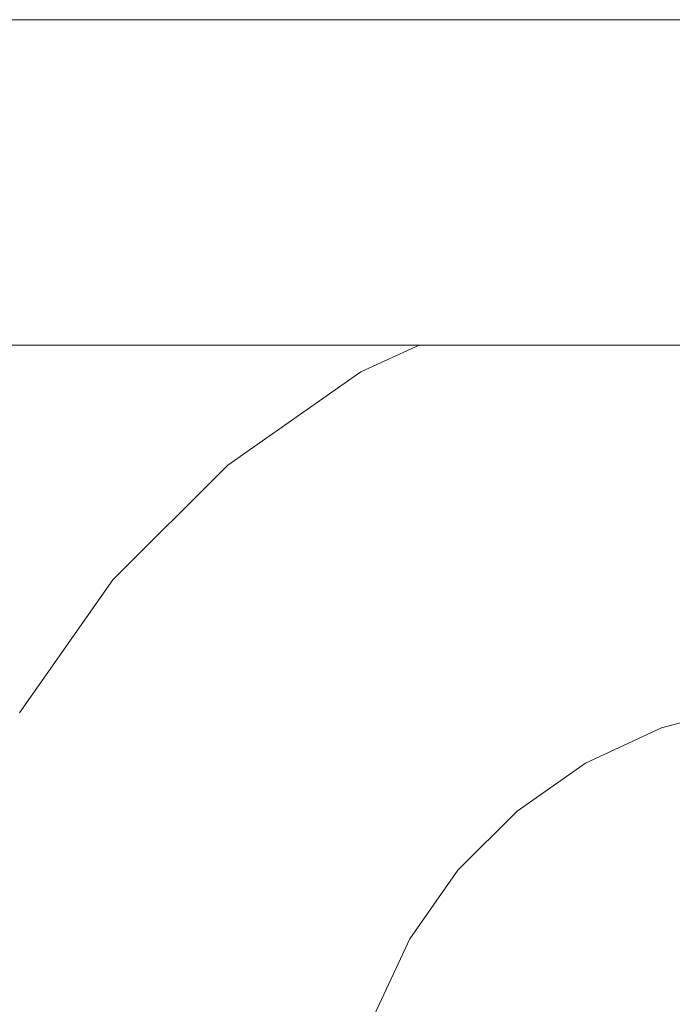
# Model space of a CAD drawing. Header units: millimetres. Extents: x -30280 to 309309, y -17460 to 4378.
# Tile 502 of 656: x 149982 to 150005, y -14493 to -14458. Entities that reach past the tile are written whole.
import ezdxf

# ---------------------------------------------------------------- set-up
doc = ezdxf.new("R2010")
doc.units = ezdxf.units.MM
doc.header["$MEASUREMENT"] = 0
doc.linetypes.add('Wipeout_Contour', pattern=[1000, 0, -1000])
doc.layers.add('P1_PLANTA PRIMERA_4_Nuevo_08_E_Envans secs', color=7, linetype='Continuous')
doc.layers.add('P1_PLANTA PRIMERA_4_Nuevo_09_EI_Mobiliari general', color=7, linetype='Continuous')
doc.layers.add('P1_PLANTA PRIMERA_4_Nuevo_09_EI_Mobiliari general_Pluma_Nº__1', color=7, linetype='Continuous', lineweight=5)

msp = doc.modelspace()

# ---------------------------------------------------------------- wipeouts: each hides what was drawn before it
at = {"color": 254, "linetype": 'Wipeout_Contour', "lineweight": 0, "ltscale": 1506761.458898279}
msp.add_wipeout([(149953.929, -14505.297), (149975.572, -14505.297), (149977.638, -14493.585), (149979.13, -14488.018), (149981.569, -14482.795), (149984.879, -14478.077), (149988.96, -14474.006), (149993.686, -14470.707), (149995.751, -14469.75), (149953.929, -14469.75)], dxfattribs=at).dxf.layer = 'P1_PLANTA PRIMERA_4_Nuevo_09_EI_Mobiliari general'

# ---------------------------------------------------------------- next in the draw order: wipeouts: each hides what was drawn before it
at = {"color": 254, "linetype": 'Wipeout_Contour', "lineweight": 0, "ltscale": 603495.392057}
msp.add_wipeout([(150403.929, -14469.75), (150403.929, -14458.215), (149953.929, -14458.215), (149953.929, -14469.75)], dxfattribs=at).dxf.layer = 'P1_PLANTA PRIMERA_4_Nuevo_09_EI_Mobiliari general'
at = {"color": 254, "linetype": 'Wipeout_Contour', "lineweight": 0, "ltscale": 4224539.962477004}
msp.add_wipeout([(149991.819, -14505.297), (149997.826, -14503.696), (150003.486, -14503.223), (150178.929, -14503.678), (150354.372, -14503.196), (150360.032, -14503.696), (150365.582, -14505.147), (150364.463, -14496.363), (150363.694, -14493.495), (150362.438, -14490.805), (150360.733, -14488.374), (150358.631, -14486.277), (150356.196, -14484.578), (150353.503, -14483.328), (150350.633, -14482.566), (150347.674, -14482.315), (150192.121, -14482.728), (150178.929, -14482.764), (150165.738, -14482.801), (150010.184, -14482.293), (150007.225, -14482.566), (150004.355, -14483.328), (150001.662, -14484.578), (149999.227, -14486.277), (149997.125, -14488.374), (149995.42, -14490.805), (149994.164, -14493.495), (149993.395, -14496.363)], dxfattribs=at).dxf.layer = 'P1_PLANTA PRIMERA_4_Nuevo_09_EI_Mobiliari general'
at = {"color": 254, "linetype": 'Wipeout_Contour', "lineweight": 0, "ltscale": 452035.923488}
msp.add_wipeout([(149981.674, -14482.856), (149979.245, -14488.059), (149981.987, -14483.037)], dxfattribs=at).dxf.layer = 'P1_PLANTA PRIMERA_4_Nuevo_09_EI_Mobiliari general'
at = {"color": 254, "linetype": 'Wipeout_Contour', "lineweight": 0, "ltscale": 602720.670595}
msp.add_wipeout([(149981.815, -14488.996), (149980.452, -14494.081), (149981.577, -14494.279), (149982.889, -14489.387)], dxfattribs=at).dxf.layer = 'P1_PLANTA PRIMERA_4_Nuevo_09_EI_Mobiliari general'

# ---------------------------------------------------------------- next in the draw order: wipeouts: each hides what was drawn before it
at = {"color": 254, "linetype": 'Wipeout_Contour', "lineweight": 0, "ltscale": 452043.437178}
msp.add_wipeout([(149984.972, -14478.155), (149981.674, -14482.856), (149985.248, -14478.387)], dxfattribs=at).dxf.layer = 'P1_PLANTA PRIMERA_4_Nuevo_09_EI_Mobiliari general'
at = {"color": 254, "linetype": 'Wipeout_Contour', "lineweight": 0, "ltscale": 452037.200517}
msp.add_wipeout([(149981.987, -14483.037), (149979.584, -14488.183), (149982.497, -14483.332)], dxfattribs=at).dxf.layer = 'P1_PLANTA PRIMERA_4_Nuevo_09_EI_Mobiliari general'

# ---------------------------------------------------------------- next in the draw order: wipeouts: each hides what was drawn before it
at = {"color": 254, "linetype": 'Wipeout_Contour', "lineweight": 0, "ltscale": 452053.520628}
msp.add_wipeout([(149989.038, -14474.099), (149984.972, -14478.155), (149989.269, -14474.376)], dxfattribs=at).dxf.layer = 'P1_PLANTA PRIMERA_4_Nuevo_09_EI_Mobiliari general'
at = {"color": 254, "linetype": 'Wipeout_Contour', "lineweight": 0, "ltscale": 452044.595326}
msp.add_wipeout([(149985.248, -14478.387), (149981.987, -14483.037), (149985.699, -14478.766)], dxfattribs=at).dxf.layer = 'P1_PLANTA PRIMERA_4_Nuevo_09_EI_Mobiliari general'
at = {"color": 254, "linetype": 'Wipeout_Contour', "lineweight": 0, "ltscale": 452039.08856}
msp.add_wipeout([(149982.497, -14483.332), (149980.137, -14488.384), (149983.189, -14483.732)], dxfattribs=at).dxf.layer = 'P1_PLANTA PRIMERA_4_Nuevo_09_EI_Mobiliari general'

# ---------------------------------------------------------------- next in the draw order: wipeouts: each hides what was drawn before it
at = {"color": 254, "linetype": 'Wipeout_Contour', "lineweight": 0, "ltscale": 452065.858859}
msp.add_wipeout([(149993.747, -14470.813), (149989.038, -14474.099), (149993.927, -14471.126)], dxfattribs=at).dxf.layer = 'P1_PLANTA PRIMERA_4_Nuevo_09_EI_Mobiliari general'
at = {"color": 254, "linetype": 'Wipeout_Contour', "lineweight": 0, "ltscale": 452054.531082}
msp.add_wipeout([(149989.269, -14474.376), (149985.248, -14478.387), (149989.647, -14474.828)], dxfattribs=at).dxf.layer = 'P1_PLANTA PRIMERA_4_Nuevo_09_EI_Mobiliari general'
at = {"color": 254, "linetype": 'Wipeout_Contour', "lineweight": 0, "ltscale": 452046.317531}
msp.add_wipeout([(149985.699, -14478.766), (149982.497, -14483.332), (149986.312, -14479.281)], dxfattribs=at).dxf.layer = 'P1_PLANTA PRIMERA_4_Nuevo_09_EI_Mobiliari general'
at = {"color": 254, "linetype": 'Wipeout_Contour', "lineweight": 0, "ltscale": 602725.819083}
msp.add_wipeout([(149984.043, -14484.226), (149981.815, -14488.996), (149982.889, -14489.387), (149985.032, -14484.797)], dxfattribs=at).dxf.layer = 'P1_PLANTA PRIMERA_4_Nuevo_09_EI_Mobiliari general'

# ---------------------------------------------------------------- next in the draw order: wipeouts: each hides what was drawn before it
at = {"color": 254, "linetype": 'Wipeout_Contour', "lineweight": 0, "ltscale": 452075.454217}
msp.add_wipeout([(149996.038, -14469.75), (149993.747, -14470.813), (149996.893, -14469.75)], dxfattribs=at).dxf.layer = 'P1_PLANTA PRIMERA_4_Nuevo_09_EI_Mobiliari general'
at = {"color": 254, "linetype": 'Wipeout_Contour', "lineweight": 0, "ltscale": 452066.694982}
msp.add_wipeout([(149993.927, -14471.126), (149989.269, -14474.376), (149994.22, -14471.637)], dxfattribs=at).dxf.layer = 'P1_PLANTA PRIMERA_4_Nuevo_09_EI_Mobiliari general'
at = {"color": 254, "linetype": 'Wipeout_Contour', "lineweight": 0, "ltscale": 452056.039272}
msp.add_wipeout([(149989.647, -14474.828), (149985.699, -14478.766), (149990.161, -14475.441)], dxfattribs=at).dxf.layer = 'P1_PLANTA PRIMERA_4_Nuevo_09_EI_Mobiliari general'
at = {"color": 254, "linetype": 'Wipeout_Contour', "lineweight": 0, "ltscale": 602734.358191}
msp.add_wipeout([(149987.066, -14479.916), (149984.043, -14484.226), (149985.032, -14484.797), (149987.94, -14480.651)], dxfattribs=at).dxf.layer = 'P1_PLANTA PRIMERA_4_Nuevo_09_EI_Mobiliari general'
at = {"color": 254, "linetype": 'Wipeout_Contour', "lineweight": 0, "ltscale": 602725.397703}
msp.add_wipeout([(149982.889, -14489.387), (149981.577, -14494.279), (149982.821, -14494.499), (149984.076, -14489.82)], dxfattribs=at).dxf.layer = 'P1_PLANTA PRIMERA_4_Nuevo_09_EI_Mobiliari general'

# ---------------------------------------------------------------- next in the draw order: wipeouts: each hides what was drawn before it
at = {"color": 254, "linetype": 'Wipeout_Contour', "lineweight": 0, "ltscale": 452077.950215}
msp.add_wipeout([(149996.893, -14469.75), (149993.927, -14471.126), (149998.288, -14469.75)], dxfattribs=at).dxf.layer = 'P1_PLANTA PRIMERA_4_Nuevo_09_EI_Mobiliari general'
at = {"color": 254, "linetype": 'Wipeout_Contour', "lineweight": 0, "ltscale": 452067.946318}
msp.add_wipeout([(149994.22, -14471.637), (149989.647, -14474.828), (149994.619, -14472.33)], dxfattribs=at).dxf.layer = 'P1_PLANTA PRIMERA_4_Nuevo_09_EI_Mobiliari general'
at = {"color": 254, "linetype": 'Wipeout_Contour', "lineweight": 0, "ltscale": 602746.026173}
msp.add_wipeout([(149990.793, -14476.198), (149987.066, -14479.916), (149987.94, -14480.651), (149991.526, -14477.074)], dxfattribs=at).dxf.layer = 'P1_PLANTA PRIMERA_4_Nuevo_09_EI_Mobiliari general'
at = {"color": 254, "linetype": 'Wipeout_Contour', "lineweight": 0, "ltscale": 602730.335509}
msp.add_wipeout([(149985.032, -14484.797), (149982.889, -14489.387), (149984.076, -14489.82), (149986.126, -14485.43)], dxfattribs=at).dxf.layer = 'P1_PLANTA PRIMERA_4_Nuevo_09_EI_Mobiliari general'

# ---------------------------------------------------------------- next in the draw order: wipeouts: each hides what was drawn before it
at = {"color": 254, "linetype": 'Wipeout_Contour', "lineweight": 0, "ltscale": 452080.898254}
msp.add_wipeout([(149998.288, -14469.75), (149994.22, -14471.637), (149999.551, -14470.042)], dxfattribs=at).dxf.layer = 'P1_PLANTA PRIMERA_4_Nuevo_09_EI_Mobiliari general'
at = {"color": 254, "linetype": 'Wipeout_Contour', "lineweight": 0, "ltscale": 602760.466404}
msp.add_wipeout([(149995.111, -14473.185), (149990.793, -14476.198), (149991.526, -14477.074), (149995.68, -14474.175)], dxfattribs=at).dxf.layer = 'P1_PLANTA PRIMERA_4_Nuevo_09_EI_Mobiliari general'
at = {"color": 254, "linetype": 'Wipeout_Contour', "lineweight": 0, "ltscale": 602738.526278}
msp.add_wipeout([(149987.94, -14480.651), (149985.032, -14484.797), (149986.126, -14485.43), (149988.908, -14481.464)], dxfattribs=at).dxf.layer = 'P1_PLANTA PRIMERA_4_Nuevo_09_EI_Mobiliari general'
at = {"color": 254, "linetype": 'Wipeout_Contour', "lineweight": 0, "ltscale": 602730.527315}
msp.add_wipeout([(149984.076, -14489.82), (149982.821, -14494.499), (149984.148, -14494.733), (149985.342, -14490.281)], dxfattribs=at).dxf.layer = 'P1_PLANTA PRIMERA_4_Nuevo_09_EI_Mobiliari general'

# ---------------------------------------------------------------- next in the draw order: wipeouts: each hides what was drawn before it
at = {"color": 254, "linetype": 'Wipeout_Contour', "lineweight": 0, "ltscale": 452093.803502}
msp.add_wipeout([(149999.551, -14470.042), (150004.479, -14469.75), (150000.651, -14469.75)], dxfattribs=at).dxf.layer = 'P1_PLANTA PRIMERA_4_Nuevo_09_EI_Mobiliari general'
at = {"color": 254, "linetype": 'Wipeout_Contour', "lineweight": 0, "ltscale": 602777.237881}
msp.add_wipeout([(149999.886, -14470.969), (149995.111, -14473.185), (149995.68, -14474.175), (150000.275, -14472.043)], dxfattribs=at).dxf.layer = 'P1_PLANTA PRIMERA_4_Nuevo_09_EI_Mobiliari general'
at = {"color": 254, "linetype": 'Wipeout_Contour', "lineweight": 0, "ltscale": 602749.71878}
msp.add_wipeout([(149991.526, -14477.074), (149987.94, -14480.651), (149988.908, -14481.464), (149992.337, -14478.043)], dxfattribs=at).dxf.layer = 'P1_PLANTA PRIMERA_4_Nuevo_09_EI_Mobiliari general'
at = {"color": 254, "linetype": 'Wipeout_Contour', "lineweight": 0, "ltscale": 602735.23674}
msp.add_wipeout([(149986.126, -14485.43), (149984.076, -14489.82), (149985.342, -14490.281), (149987.292, -14486.104)], dxfattribs=at).dxf.layer = 'P1_PLANTA PRIMERA_4_Nuevo_09_EI_Mobiliari general'

# ---------------------------------------------------------------- next in the draw order: wipeouts: each hides what was drawn before it
at = {"color": 254, "linetype": 'Wipeout_Contour', "lineweight": 0, "ltscale": 753496.193143}
msp.add_wipeout([(150004.479, -14469.75), (149999.886, -14470.969), (150000.275, -14472.043), (150005.17, -14470.743), (150004.998, -14469.75)], dxfattribs=at).dxf.layer = 'P1_PLANTA PRIMERA_4_Nuevo_09_EI_Mobiliari general'
at = {"color": 254, "linetype": 'Wipeout_Contour', "lineweight": 0, "ltscale": 602763.570828}
msp.add_wipeout([(149995.68, -14474.175), (149991.526, -14477.074), (149992.337, -14478.043), (149996.31, -14475.271)], dxfattribs=at).dxf.layer = 'P1_PLANTA PRIMERA_4_Nuevo_09_EI_Mobiliari general'
at = {"color": 254, "linetype": 'Wipeout_Contour', "lineweight": 0, "ltscale": 602743.049687}
msp.add_wipeout([(149988.908, -14481.464), (149986.126, -14485.43), (149987.292, -14486.104), (149989.939, -14482.331)], dxfattribs=at).dxf.layer = 'P1_PLANTA PRIMERA_4_Nuevo_09_EI_Mobiliari general'
at = {"color": 254, "linetype": 'Wipeout_Contour', "lineweight": 0, "ltscale": 602735.903493}
msp.add_wipeout([(149985.342, -14490.281), (149984.148, -14494.733), (149985.516, -14494.974), (149986.647, -14490.756)], dxfattribs=at).dxf.layer = 'P1_PLANTA PRIMERA_4_Nuevo_09_EI_Mobiliari general'

# ---------------------------------------------------------------- next in the draw order: wipeouts: each hides what was drawn before it
at = {"color": 254, "linetype": 'Wipeout_Contour', "lineweight": 0, "ltscale": 602779.659315}
msp.add_wipeout([(150000.275, -14472.043), (149995.68, -14474.175), (149996.31, -14475.271), (150000.705, -14473.232)], dxfattribs=at).dxf.layer = 'P1_PLANTA PRIMERA_4_Nuevo_09_EI_Mobiliari general'
at = {"color": 254, "linetype": 'Wipeout_Contour', "lineweight": 0, "ltscale": 602753.726371}
msp.add_wipeout([(149992.337, -14478.043), (149988.908, -14481.464), (149989.939, -14482.331), (149993.202, -14479.076)], dxfattribs=at).dxf.layer = 'P1_PLANTA PRIMERA_4_Nuevo_09_EI_Mobiliari general'
at = {"color": 254, "linetype": 'Wipeout_Contour', "lineweight": 0, "ltscale": 602740.373784}
msp.add_wipeout([(149987.292, -14486.104), (149985.342, -14490.281), (149986.647, -14490.756), (149988.494, -14486.8)], dxfattribs=at).dxf.layer = 'P1_PLANTA PRIMERA_4_Nuevo_09_EI_Mobiliari general'

# ---------------------------------------------------------------- next in the draw order: wipeouts: each hides what was drawn before it
at = {"color": 254, "linetype": 'Wipeout_Contour', "lineweight": 0, "ltscale": 602797.492953}
msp.add_wipeout([(150005.17, -14470.743), (150000.275, -14472.043), (150000.705, -14473.232), (150005.387, -14471.989)], dxfattribs=at).dxf.layer = 'P1_PLANTA PRIMERA_4_Nuevo_09_EI_Mobiliari general'
at = {"color": 254, "linetype": 'Wipeout_Contour', "lineweight": 0, "ltscale": 602766.940292}
msp.add_wipeout([(149996.31, -14475.271), (149992.337, -14478.043), (149993.202, -14479.076), (149996.982, -14476.438)], dxfattribs=at).dxf.layer = 'P1_PLANTA PRIMERA_4_Nuevo_09_EI_Mobiliari general'
at = {"color": 254, "linetype": 'Wipeout_Contour', "lineweight": 0, "ltscale": 602747.790922}
msp.add_wipeout([(149989.939, -14482.331), (149987.292, -14486.104), (149988.494, -14486.8), (149991.002, -14483.225)], dxfattribs=at).dxf.layer = 'P1_PLANTA PRIMERA_4_Nuevo_09_EI_Mobiliari general'
at = {"color": 254, "linetype": 'Wipeout_Contour', "lineweight": 0, "ltscale": 602741.362836}
msp.add_wipeout([(149986.647, -14490.756), (149985.516, -14494.974), (149986.884, -14495.215), (149987.952, -14491.232)], dxfattribs=at).dxf.layer = 'P1_PLANTA PRIMERA_4_Nuevo_09_EI_Mobiliari general'

# ---------------------------------------------------------------- next in the draw order: wipeouts: each hides what was drawn before it
at = {"color": 254, "linetype": 'Wipeout_Contour', "lineweight": 0, "ltscale": 602782.28777}
msp.add_wipeout([(150000.705, -14473.232), (149996.31, -14475.271), (149996.982, -14476.438), (150001.163, -14474.498)], dxfattribs=at).dxf.layer = 'P1_PLANTA PRIMERA_4_Nuevo_09_EI_Mobiliari general'
at = {"color": 254, "linetype": 'Wipeout_Contour', "lineweight": 0, "ltscale": 602757.927148}
msp.add_wipeout([(149993.202, -14479.076), (149989.939, -14482.331), (149991.002, -14483.225), (149994.093, -14480.141)], dxfattribs=at).dxf.layer = 'P1_PLANTA PRIMERA_4_Nuevo_09_EI_Mobiliari general'
at = {"color": 254, "linetype": 'Wipeout_Contour', "lineweight": 0, "ltscale": 602745.590517}
msp.add_wipeout([(149988.494, -14486.8), (149986.647, -14490.756), (149987.952, -14491.232), (149989.697, -14487.495)], dxfattribs=at).dxf.layer = 'P1_PLANTA PRIMERA_4_Nuevo_09_EI_Mobiliari general'

# ---------------------------------------------------------------- next in the draw order: wipeouts: each hides what was drawn before it
at = {"color": 254, "linetype": 'Wipeout_Contour', "lineweight": 0, "ltscale": 602799.30009}
msp.add_wipeout([(150005.387, -14471.989), (150000.705, -14473.232), (150001.163, -14474.498), (150005.617, -14473.316)], dxfattribs=at).dxf.layer = 'P1_PLANTA PRIMERA_4_Nuevo_09_EI_Mobiliari general'
at = {"color": 254, "linetype": 'Wipeout_Contour', "lineweight": 0, "ltscale": 602770.472409}
msp.add_wipeout([(149996.982, -14476.438), (149993.202, -14479.076), (149994.093, -14480.141), (149997.674, -14477.643)], dxfattribs=at).dxf.layer = 'P1_PLANTA PRIMERA_4_Nuevo_09_EI_Mobiliari general'
at = {"color": 254, "linetype": 'Wipeout_Contour', "lineweight": 0, "ltscale": 602752.60591}
msp.add_wipeout([(149991.002, -14483.225), (149988.494, -14486.8), (149989.697, -14487.495), (149992.065, -14484.119)], dxfattribs=at).dxf.layer = 'P1_PLANTA PRIMERA_4_Nuevo_09_EI_Mobiliari general'
at = {"color": 254, "linetype": 'Wipeout_Contour', "lineweight": 0, "ltscale": 602746.739442}
msp.add_wipeout([(149987.952, -14491.232), (149986.884, -14495.215), (149988.211, -14495.449), (149989.218, -14491.693)], dxfattribs=at).dxf.layer = 'P1_PLANTA PRIMERA_4_Nuevo_09_EI_Mobiliari general'

# ---------------------------------------------------------------- next in the draw order: wipeouts: each hides what was drawn before it
at = {"color": 254, "linetype": 'Wipeout_Contour', "lineweight": 0, "ltscale": 602785.043399}
msp.add_wipeout([(150001.163, -14474.498), (149996.982, -14476.438), (149997.674, -14477.643), (150001.635, -14475.805)], dxfattribs=at).dxf.layer = 'P1_PLANTA PRIMERA_4_Nuevo_09_EI_Mobiliari general'
at = {"color": 254, "linetype": 'Wipeout_Contour', "lineweight": 0, "ltscale": 602762.193481}
msp.add_wipeout([(149994.093, -14480.141), (149991.002, -14483.225), (149992.065, -14484.119), (149994.985, -14481.207)], dxfattribs=at).dxf.layer = 'P1_PLANTA PRIMERA_4_Nuevo_09_EI_Mobiliari general'
at = {"color": 254, "linetype": 'Wipeout_Contour', "lineweight": 0, "ltscale": 602750.728432}
msp.add_wipeout([(149989.697, -14487.495), (149987.952, -14491.232), (149989.218, -14491.693), (149990.863, -14488.17)], dxfattribs=at).dxf.layer = 'P1_PLANTA PRIMERA_4_Nuevo_09_EI_Mobiliari general'

# ---------------------------------------------------------------- next in the draw order: wipeouts: each hides what was drawn before it
at = {"color": 254, "linetype": 'Wipeout_Contour', "lineweight": 0, "ltscale": 602801.195065}
msp.add_wipeout([(150005.617, -14473.316), (150001.163, -14474.498), (150001.635, -14475.805), (150005.855, -14474.684)], dxfattribs=at).dxf.layer = 'P1_PLANTA PRIMERA_4_Nuevo_09_EI_Mobiliari general'
at = {"color": 254, "linetype": 'Wipeout_Contour', "lineweight": 0, "ltscale": 602774.059897}
msp.add_wipeout([(149997.674, -14477.643), (149994.093, -14480.141), (149994.985, -14481.207), (149998.367, -14478.847)], dxfattribs=at).dxf.layer = 'P1_PLANTA PRIMERA_4_Nuevo_09_EI_Mobiliari general'
at = {"color": 254, "linetype": 'Wipeout_Contour', "lineweight": 0, "ltscale": 602757.348378}
msp.add_wipeout([(149992.065, -14484.119), (149989.697, -14487.495), (149990.863, -14488.17), (149993.096, -14484.986)], dxfattribs=at).dxf.layer = 'P1_PLANTA PRIMERA_4_Nuevo_09_EI_Mobiliari general'
at = {"color": 254, "linetype": 'Wipeout_Contour', "lineweight": 0, "ltscale": 602751.869954}
msp.add_wipeout([(149989.218, -14491.693), (149988.211, -14495.449), (149989.455, -14495.668), (149990.405, -14492.126)], dxfattribs=at).dxf.layer = 'P1_PLANTA PRIMERA_4_Nuevo_09_EI_Mobiliari general'

# ---------------------------------------------------------------- next in the draw order: wipeouts: each hides what was drawn before it
at = {"color": 254, "linetype": 'Wipeout_Contour', "lineweight": 0, "ltscale": 602787.842541}
msp.add_wipeout([(150001.635, -14475.805), (149997.674, -14477.643), (149998.367, -14478.847), (150002.107, -14477.111)], dxfattribs=at).dxf.layer = 'P1_PLANTA PRIMERA_4_Nuevo_09_EI_Mobiliari general'
at = {"color": 254, "linetype": 'Wipeout_Contour', "lineweight": 0, "ltscale": 602766.395801}
msp.add_wipeout([(149994.985, -14481.207), (149992.065, -14484.119), (149993.096, -14484.986), (149995.849, -14482.24)], dxfattribs=at).dxf.layer = 'P1_PLANTA PRIMERA_4_Nuevo_09_EI_Mobiliari general'
at = {"color": 254, "linetype": 'Wipeout_Contour', "lineweight": 0, "ltscale": 602755.631462}
msp.add_wipeout([(149990.863, -14488.17), (149989.218, -14491.693), (149990.405, -14492.126), (149991.957, -14488.802)], dxfattribs=at).dxf.layer = 'P1_PLANTA PRIMERA_4_Nuevo_09_EI_Mobiliari general'

# ---------------------------------------------------------------- next in the draw order: wipeouts: each hides what was drawn before it
at = {"color": 254, "linetype": 'Wipeout_Contour', "lineweight": 0, "ltscale": 602803.120398}
msp.add_wipeout([(150005.855, -14474.684), (150001.635, -14475.805), (150002.107, -14477.111), (150006.093, -14476.053)], dxfattribs=at).dxf.layer = 'P1_PLANTA PRIMERA_4_Nuevo_09_EI_Mobiliari general'
at = {"color": 254, "linetype": 'Wipeout_Contour', "lineweight": 0, "ltscale": 602777.593841}
msp.add_wipeout([(149998.367, -14478.847), (149994.985, -14481.207), (149995.849, -14482.24), (149999.038, -14480.015)], dxfattribs=at).dxf.layer = 'P1_PLANTA PRIMERA_4_Nuevo_09_EI_Mobiliari general'
at = {"color": 254, "linetype": 'Wipeout_Contour', "lineweight": 0, "ltscale": 602761.874311}
msp.add_wipeout([(149993.096, -14484.986), (149990.863, -14488.17), (149991.957, -14488.802), (149994.063, -14485.8)], dxfattribs=at).dxf.layer = 'P1_PLANTA PRIMERA_4_Nuevo_09_EI_Mobiliari general'
at = {"color": 254, "linetype": 'Wipeout_Contour', "lineweight": 0, "ltscale": 602756.598533}
msp.add_wipeout([(149990.405, -14492.126), (149989.455, -14495.668), (149990.58, -14495.867), (149991.478, -14492.517)], dxfattribs=at).dxf.layer = 'P1_PLANTA PRIMERA_4_Nuevo_09_EI_Mobiliari general'

# ---------------------------------------------------------------- next in the draw order: wipeouts: each hides what was drawn before it
at = {"color": 254, "linetype": 'Wipeout_Contour', "lineweight": 0, "ltscale": 602790.60027}
msp.add_wipeout([(150002.107, -14477.111), (149998.367, -14478.847), (149999.038, -14480.015), (150002.565, -14478.378)], dxfattribs=at).dxf.layer = 'P1_PLANTA PRIMERA_4_Nuevo_09_EI_Mobiliari general'
at = {"color": 254, "linetype": 'Wipeout_Contour', "lineweight": 0, "ltscale": 602770.40654}
msp.add_wipeout([(149995.849, -14482.24), (149993.096, -14484.986), (149994.063, -14485.8), (149996.66, -14483.209)], dxfattribs=at).dxf.layer = 'P1_PLANTA PRIMERA_4_Nuevo_09_EI_Mobiliari general'
at = {"color": 254, "linetype": 'Wipeout_Contour', "lineweight": 0, "ltscale": 602760.150733}
msp.add_wipeout([(149991.957, -14488.802), (149990.405, -14492.126), (149991.478, -14492.517), (149992.946, -14489.374)], dxfattribs=at).dxf.layer = 'P1_PLANTA PRIMERA_4_Nuevo_09_EI_Mobiliari general'
at = {"color": 254, "linetype": 'Wipeout_Contour', "lineweight": 0, "ltscale": 452073.028926}
msp.add_wipeout([(149992.405, -14492.854), (149991.551, -14496.038), (149993.156, -14493.128)], dxfattribs=at).dxf.layer = 'P1_PLANTA PRIMERA_4_Nuevo_09_EI_Mobiliari general'

# ---------------------------------------------------------------- next in the draw order: wipeouts: each hides what was drawn before it
at = {"color": 254, "linetype": 'Wipeout_Contour', "lineweight": 0, "ltscale": 602805.01775}
msp.add_wipeout([(150006.093, -14476.053), (150002.107, -14477.111), (150002.565, -14478.378), (150006.324, -14477.38)], dxfattribs=at).dxf.layer = 'P1_PLANTA PRIMERA_4_Nuevo_09_EI_Mobiliari general'
at = {"color": 254, "linetype": 'Wipeout_Contour', "lineweight": 0, "ltscale": 602780.967019}
msp.add_wipeout([(149999.038, -14480.015), (149995.849, -14482.24), (149996.66, -14483.209), (149999.668, -14481.11)], dxfattribs=at).dxf.layer = 'P1_PLANTA PRIMERA_4_Nuevo_09_EI_Mobiliari general'
at = {"color": 254, "linetype": 'Wipeout_Contour', "lineweight": 0, "ltscale": 602766.046339}
msp.add_wipeout([(149994.063, -14485.8), (149991.957, -14488.802), (149992.946, -14489.374), (149994.938, -14486.535)], dxfattribs=at).dxf.layer = 'P1_PLANTA PRIMERA_4_Nuevo_09_EI_Mobiliari general'
at = {"color": 254, "linetype": 'Wipeout_Contour', "lineweight": 0, "ltscale": 452075.596365}
msp.add_wipeout([(149993.8, -14489.868), (149992.405, -14492.854), (149994.492, -14490.268)], dxfattribs=at).dxf.layer = 'P1_PLANTA PRIMERA_4_Nuevo_09_EI_Mobiliari general'

# ---------------------------------------------------------------- next in the draw order: wipeouts: each hides what was drawn before it
at = {"color": 254, "linetype": 'Wipeout_Contour', "lineweight": 0, "ltscale": 602793.232984}
msp.add_wipeout([(150002.565, -14478.378), (149999.038, -14480.015), (149999.668, -14481.11), (150002.995, -14479.566)], dxfattribs=at).dxf.layer = 'P1_PLANTA PRIMERA_4_Nuevo_09_EI_Mobiliari general'
at = {"color": 254, "linetype": 'Wipeout_Contour', "lineweight": 0, "ltscale": 602774.104019}
msp.add_wipeout([(149996.66, -14483.209), (149994.063, -14485.8), (149994.938, -14486.535), (149997.393, -14484.085)], dxfattribs=at).dxf.layer = 'P1_PLANTA PRIMERA_4_Nuevo_09_EI_Mobiliari general'
at = {"color": 254, "linetype": 'Wipeout_Contour', "lineweight": 0, "ltscale": 452079.796284}
msp.add_wipeout([(149995.692, -14487.169), (149993.8, -14489.868), (149996.305, -14487.684)], dxfattribs=at).dxf.layer = 'P1_PLANTA PRIMERA_4_Nuevo_09_EI_Mobiliari general'
at = {"color": 254, "linetype": 'Wipeout_Contour', "lineweight": 0, "ltscale": 452077.576545}
msp.add_wipeout([(149994.492, -14490.268), (149993.156, -14493.128), (149995.002, -14490.563)], dxfattribs=at).dxf.layer = 'P1_PLANTA PRIMERA_4_Nuevo_09_EI_Mobiliari general'

# ---------------------------------------------------------------- next in the draw order: wipeouts: each hides what was drawn before it
at = {"color": 254, "linetype": 'Wipeout_Contour', "lineweight": 0, "ltscale": 602806.829699}
msp.add_wipeout([(150006.324, -14477.38), (150002.565, -14478.378), (150002.995, -14479.566), (150006.54, -14478.625)], dxfattribs=at).dxf.layer = 'P1_PLANTA PRIMERA_4_Nuevo_09_EI_Mobiliari general'
at = {"color": 254, "linetype": 'Wipeout_Contour', "lineweight": 0, "ltscale": 602784.077156}
msp.add_wipeout([(149999.668, -14481.11), (149996.66, -14483.209), (149997.393, -14484.085), (150000.237, -14482.1)], dxfattribs=at).dxf.layer = 'P1_PLANTA PRIMERA_4_Nuevo_09_EI_Mobiliari general'
at = {"color": 254, "linetype": 'Wipeout_Contour', "lineweight": 0, "ltscale": 452085.473186}
msp.add_wipeout([(149998.026, -14484.842), (149995.692, -14487.169), (149998.539, -14485.455)], dxfattribs=at).dxf.layer = 'P1_PLANTA PRIMERA_4_Nuevo_09_EI_Mobiliari general'
at = {"color": 254, "linetype": 'Wipeout_Contour', "lineweight": 0, "ltscale": 452081.619118}
msp.add_wipeout([(149996.305, -14487.684), (149994.492, -14490.268), (149996.756, -14488.063)], dxfattribs=at).dxf.layer = 'P1_PLANTA PRIMERA_4_Nuevo_09_EI_Mobiliari general'
at = {"color": 254, "linetype": 'Wipeout_Contour', "lineweight": 0, "ltscale": 452078.926717}
msp.add_wipeout([(149995.002, -14490.563), (149993.71, -14493.33), (149995.315, -14490.744)], dxfattribs=at).dxf.layer = 'P1_PLANTA PRIMERA_4_Nuevo_09_EI_Mobiliari general'

# ---------------------------------------------------------------- next in the draw order: wipeouts: each hides what was drawn before it
at = {"color": 254, "linetype": 'Wipeout_Contour', "lineweight": 0, "ltscale": 602795.660939}
msp.add_wipeout([(150002.995, -14479.566), (149999.668, -14481.11), (150000.237, -14482.1), (150003.384, -14480.641)], dxfattribs=at).dxf.layer = 'P1_PLANTA PRIMERA_4_Nuevo_09_EI_Mobiliari general'
at = {"color": 254, "linetype": 'Wipeout_Contour', "lineweight": 0, "ltscale": 452092.442622}
msp.add_wipeout([(150000.729, -14482.955), (149998.026, -14484.842), (150001.128, -14483.649)], dxfattribs=at).dxf.layer = 'P1_PLANTA PRIMERA_4_Nuevo_09_EI_Mobiliari general'
at = {"color": 254, "linetype": 'Wipeout_Contour', "lineweight": 0, "ltscale": 452087.080536}
msp.add_wipeout([(149998.539, -14485.455), (149996.305, -14487.684), (149998.917, -14485.907)], dxfattribs=at).dxf.layer = 'P1_PLANTA PRIMERA_4_Nuevo_09_EI_Mobiliari general'
at = {"color": 254, "linetype": 'Wipeout_Contour', "lineweight": 0, "ltscale": 452082.869977}
msp.add_wipeout([(149996.756, -14488.063), (149995.002, -14490.563), (149997.032, -14488.296)], dxfattribs=at).dxf.layer = 'P1_PLANTA PRIMERA_4_Nuevo_09_EI_Mobiliari general'

# ---------------------------------------------------------------- next in the draw order: wipeouts: each hides what was drawn before it
at = {"color": 254, "linetype": 'Wipeout_Contour', "lineweight": 0, "ltscale": 602808.501475}
msp.add_wipeout([(150006.54, -14478.625), (150002.995, -14479.566), (150003.384, -14480.641), (150006.736, -14479.751)], dxfattribs=at).dxf.layer = 'P1_PLANTA PRIMERA_4_Nuevo_09_EI_Mobiliari general'
at = {"color": 254, "linetype": 'Wipeout_Contour', "lineweight": 0, "ltscale": 452100.488724}
msp.add_wipeout([(150003.719, -14481.568), (150000.729, -14482.955), (150003.991, -14482.32)], dxfattribs=at).dxf.layer = 'P1_PLANTA PRIMERA_4_Nuevo_09_EI_Mobiliari general'
at = {"color": 254, "linetype": 'Wipeout_Contour', "lineweight": 0, "ltscale": 452093.782873}
msp.add_wipeout([(150001.128, -14483.649), (149998.539, -14485.455), (150001.421, -14484.16)], dxfattribs=at).dxf.layer = 'P1_PLANTA PRIMERA_4_Nuevo_09_EI_Mobiliari general'
at = {"color": 254, "linetype": 'Wipeout_Contour', "lineweight": 0, "ltscale": 452088.1881}
msp.add_wipeout([(149998.917, -14485.907), (149996.756, -14488.063), (149999.149, -14486.184)], dxfattribs=at).dxf.layer = 'P1_PLANTA PRIMERA_4_Nuevo_09_EI_Mobiliari general'

# ---------------------------------------------------------------- next in the draw order: wipeouts: each hides what was drawn before it
at = {"color": 254, "linetype": 'Wipeout_Contour', "lineweight": 0, "ltscale": 452109.375423}
msp.add_wipeout([(150006.905, -14480.722), (150003.719, -14481.568), (150007.042, -14481.51)], dxfattribs=at).dxf.layer = 'P1_PLANTA PRIMERA_4_Nuevo_09_EI_Mobiliari general'
at = {"color": 254, "linetype": 'Wipeout_Contour', "lineweight": 0, "ltscale": 452101.518084}
msp.add_wipeout([(150003.991, -14482.32), (150001.128, -14483.649), (150004.191, -14482.874)], dxfattribs=at).dxf.layer = 'P1_PLANTA PRIMERA_4_Nuevo_09_EI_Mobiliari general'
at = {"color": 254, "linetype": 'Wipeout_Contour', "lineweight": 0, "ltscale": 452094.708723}
msp.add_wipeout([(150001.421, -14484.16), (149998.917, -14485.907), (150001.601, -14484.472)], dxfattribs=at).dxf.layer = 'P1_PLANTA PRIMERA_4_Nuevo_09_EI_Mobiliari general'

# ---------------------------------------------------------------- next in the draw order: wipeouts: each hides what was drawn before it
at = {"color": 254, "linetype": 'Wipeout_Contour', "lineweight": 0, "ltscale": 452110.056939}
msp.add_wipeout([(150007.042, -14481.51), (150003.991, -14482.32), (150007.143, -14482.091)], dxfattribs=at).dxf.layer = 'P1_PLANTA PRIMERA_4_Nuevo_09_EI_Mobiliari general'
at = {"color": 254, "linetype": 'Wipeout_Contour', "lineweight": 0, "ltscale": 452102.229534}
msp.add_wipeout([(150004.191, -14482.874), (150001.421, -14484.16), (150004.314, -14483.214)], dxfattribs=at).dxf.layer = 'P1_PLANTA PRIMERA_4_Nuevo_09_EI_Mobiliari general'

# ---------------------------------------------------------------- next in the draw order: wipeouts: each hides what was drawn before it
at = {"color": 254, "linetype": 'Wipeout_Contour', "lineweight": 0, "ltscale": 452110.524883}
msp.add_wipeout([(150007.143, -14482.091), (150004.191, -14482.874), (150007.204, -14482.446)], dxfattribs=at).dxf.layer = 'P1_PLANTA PRIMERA_4_Nuevo_09_EI_Mobiliari general'

# ---------------------------------------------------------------- next in the draw order: wipeouts: each hides what was drawn before it
at = {"color": 254, "linetype": 'Wipeout_Contour', "lineweight": 0, "ltscale": 11546169.40718183}
msp.add_wipeout([(147377.62, -12475.052), (147377.62, -14920.051), (147901.155, -14920.052), (147903.854, -14904.977), (147970.958, -14530.194), (147971.595, -14527.856), (147975.525, -14505.564), (147953.929, -14505.564), (147953.929, -14449.995), (147967.565, -14023.885), (148390.293, -14023.885), (148403.857, -14449.995), (148403.929, -14505.564), (148382.333, -14505.564), (148386.263, -14527.856), (148386.9, -14530.194), (148428.929, -14764.931), (148470.958, -14530.194), (148471.595, -14527.856), (148475.525, -14505.564), (148453.929, -14505.564), (148453.929, -14449.995), (148467.565, -14023.885), (148890.293, -14023.885), (148903.857, -14449.995), (148903.929, -14505.564), (148882.333, -14505.564), (148886.263, -14527.856), (148886.9, -14530.194), (148928.929, -14764.931), (148970.958, -14530.194), (148971.595, -14527.856), (148975.525, -14505.564), (148953.929, -14505.564), (148953.929, -14449.995), (148967.565, -14023.885), (149390.293, -14023.885), (149403.857, -14449.995), (149403.929, -14505.564), (149382.333, -14505.564), (149386.263, -14527.856), (149386.9, -14530.194), (149428.929, -14764.931), (149470.958, -14530.194), (149471.595, -14527.856), (149475.525, -14505.564), (149453.929, -14505.564), (149453.929, -14449.995), (149467.565, -14023.885), (149890.293, -14023.885), (149903.857, -14449.995), (149903.929, -14505.564), (149882.333, -14505.564), (149886.263, -14527.856), (149886.9, -14530.194), (149928.929, -14764.931), (149970.958, -14530.194), (149971.595, -14527.856), (149975.525, -14505.564), (149953.929, -14505.564), (149953.929, -14449.995), (149967.565, -14023.885), (150390.293, -14023.885), (150403.857, -14449.995), (150403.929, -14505.564), (150382.333, -14505.564), (150386.263, -14527.856), (150386.9, -14530.194), (150428.929, -14764.931), (150470.958, -14530.194), (150471.595, -14527.856), (150475.525, -14505.564), (150453.929, -14505.564), (150453.929, -14449.995), (150467.565, -14023.885), (150732.62, -14023.885), (150732.62, -12475.052)], dxfattribs=at).dxf.layer = 'P1_PLANTA PRIMERA_4_Nuevo_08_E_Envans secs'

# ---------------------------------------------------------------- next in the draw order: linework, layer by layer
at = {"layer": 'P1_PLANTA PRIMERA_4_Nuevo_09_EI_Mobiliari general_Pluma_Nº__1', "color": 7, "linetype": 'Continuous', "lineweight": 5}
for p, q in [((150403.929, -14458.215), (149953.929, -14458.215)), ((150403.929, -14469.75), (149953.929, -14469.75)), ((149993.686, -14470.707), (149995.751, -14469.75)), ((149988.959, -14474.006), (149993.686, -14470.707)), ((149984.879, -14478.077), (149988.959, -14474.006)), ((149981.569, -14482.795), (149984.879, -14478.077)), ((150004.355, -14483.328), (150007.225, -14482.566)), ((150001.662, -14484.578), (150004.355, -14483.328)), ((149999.227, -14486.277), (150001.662, -14484.578)), ((149997.125, -14488.374), (149999.227, -14486.277)), ((149995.42, -14490.805), (149997.125, -14488.374)), ((149994.164, -14493.495), (149995.42, -14490.805))]:
    msp.add_line(p, q, dxfattribs=at)

doc.saveas('drawing.dxf')
